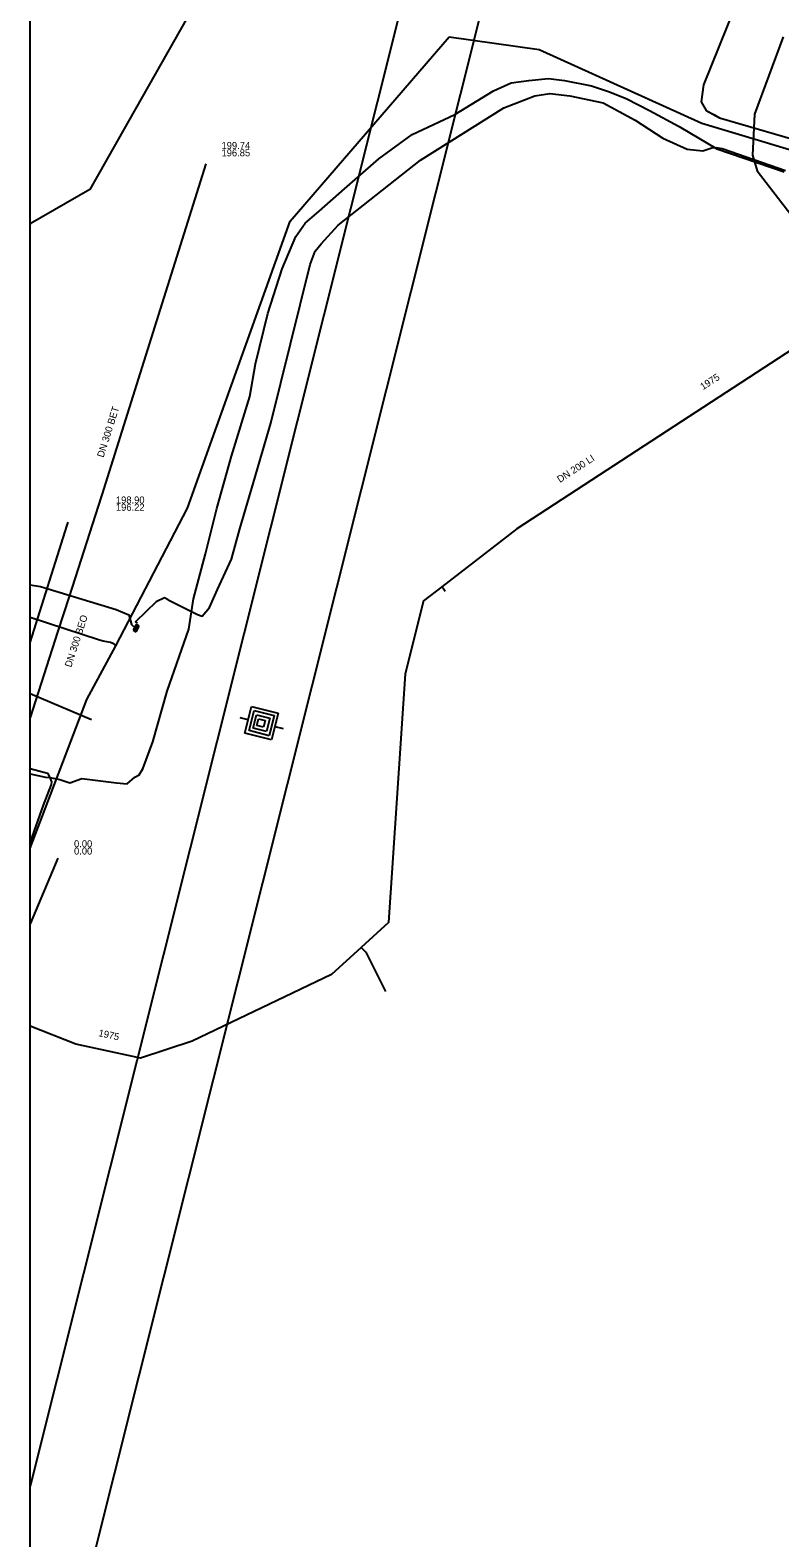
# Model space of a CAD drawing. Extents: x -596024 to -594475, y -1163820 to -1161957.
# Drawn here: x -596024.4 to -595938.8, y -1163440.1 to -1163268.1 of the extents above; entities that cross this region are included whole.
import ezdxf

# ---------------------------------------------------------------- set-up
doc = ezdxf.new("R2010")
doc.units = 0
for name, color, linetype in [('Vrstva 12', 7, 'Continuous'), ('Vrstva 13', 7, 'Continuous'), ('Vrstva 15', 7, 'Continuous'), ('Vrstva 19', 7, 'Continuous'), ('Vrstva 25', 7, 'Continuous'), ('Vrstva 28', 7, 'Continuous'), ('Vrstva 42', 7, 'Continuous'), ('Vrstva 43', 7, 'Continuous'), ('Vrstva 44', 7, 'Continuous'), ('Vrstva 47', 7, 'Continuous'), ('Vrstva 53', 7, 'Continuous'), ('Vrstva 55', 7, 'Continuous'), ('Vrstva 63', 7, 'Continuous'), ('Vrstva 9', 7, 'Continuous')]:
    doc.layers.add(name, color=color, linetype=linetype)

# ---------------------------------------------------------------- blocks, each defined once
blk = doc.blocks.new('NN620')
at = {"layer": 'Vrstva 28'}
for points in [[(0.752, 0.004), (-0.748, 0.004)], [(-0.748, 0.004), (-0.748, -0.746)], [(0.752, -0.746), (0.752, 0.004)], [(-0.748, -0.746), (0.752, -0.746)], [(0.368, -0.18), (-0.376, -0.18)], [(-0.376, -0.18), (-0.376, -0.558)], [(-0.376, -0.558), (0.368, -0.558)], [(0.321, -0.227), (-0.329, -0.227)], [(-0.329, -0.227), (-0.329, -0.51)], [(-0.329, -0.51), (0.321, -0.51)], [(0.274, -0.274), (-0.281, -0.274)], [(-0.281, -0.274), (-0.281, -0.463)], [(-0.281, -0.463), (0.274, -0.463)], [(0.227, -0.321), (-0.234, -0.321)], [(-0.234, -0.321), (-0.234, -0.416)], [(-0.234, -0.416), (0.227, -0.416)], [(-0.193, -0.369), (0.185, -0.369)], [(0.227, -0.416), (0.227, -0.321)], [(0.274, -0.463), (0.274, -0.274)], [(0.321, -0.51), (0.321, -0.227)], [(0.368, -0.558), (0.368, -0.18)]]:
    blk.add_lwpolyline(points, dxfattribs=at)
blk = doc.blocks.new('WN200')
at = {"layer": 'Vrstva 53'}
for points in [[(0, 6.3), (0, 10.136)], [(-6.299, 6.3), (6.299, 6.3)], [(-6.299, -6.3), (-6.299, 6.3)], [(-4.724, 4.625), (4.724, 4.625)], [(-4.724, -4.823), (-4.724, 4.625)], [(-3.149, 3.151), (3.149, 3.151)], [(-3.149, -3.151), (-3.149, 3.151)], [(-1.575, -1.378), (-1.575, 1.772)], [(-1.575, 1.772), (1.575, 1.772)], [(1.575, 1.772), (1.575, -1.378)], [(3.149, 3.151), (3.149, -3.151)], [(4.724, 4.625), (4.724, -4.823)], [(6.299, 6.3), (6.299, -6.3)], [(6.299, -6.3), (-6.299, -6.3)], [(4.724, -4.823), (-4.724, -4.823)], [(3.149, -3.151), (-3.149, -3.151)], [(1.575, -1.378), (-1.575, -1.378)], [(0, -6.3), (0, -10.136)]]:
    blk.add_lwpolyline(points, dxfattribs=at)

msp = doc.modelspace()

# ---------------------------------------------------------------- linework, layer by layer
at = {"layer": 'Vrstva 13'}
for p, q in [((-595977.394, -1163331.585), (-595977.266, -1163331.75)), ((-595977.266, -1163331.75), (-595977.02, -1163332.069)), ((-596024.42, -1163343.775), (-596017.42, -1163346.73))]:
    msp.add_line(p, q, dxfattribs=at)
for points in [[(-595938.408, -1163268.803), (-595941.679, -1163277.642), (-595941.94, -1163282.32), (-595941.4, -1163284.11), (-595929.58, -1163299.42), (-595968.828, -1163324.958), (-595977.394, -1163331.585)], [(-596024.42, -1163337.958), (-596020.172, -1163324.56), (-596020.058, -1163324.201)], [(-595977.394, -1163331.585), (-595979.48, -1163333.199), (-595981.59, -1163341.514), (-595983.489, -1163369.913), (-595986.598, -1163372.742), (-595990.003, -1163375.84), (-596005.93, -1163383.44), (-596011.82, -1163385.37), (-596019.187, -1163383.767), (-596024.42, -1163381.71)], [(-595986.598, -1163372.742), (-595986.29, -1163373.081), (-595986.094, -1163373.297), (-595983.84, -1163377.78)]]:
    msp.add_lwpolyline(points, dxfattribs=at)
at = {"layer": 'Vrstva 19'}
for points in [[(-596024.42, -1163361.422), (-596020.08, -1163350.03), (-596017.95, -1163344.43), (-596014.62, -1163338.31), (-596006.45, -1163322.59), (-595994.74, -1163289.87), (-595976.57, -1163268.8)], [(-595976.57, -1163268.8), (-595966.28, -1163270.25), (-595947.71, -1163278.66), (-595932.36, -1163283.27), (-595918.84, -1163291.83), (-595916.4, -1163292.48), (-595904.3, -1163298.37), (-595881.98, -1163315.56), (-595852.11, -1163340.18), (-595824.19, -1163364.19), (-595799.09, -1163400.08), (-595772.06, -1163439.83), (-595755.81, -1163463.13), (-595753.4, -1163467.1), (-595747.38, -1163476.34), (-595734.81, -1163496.09), (-595731.58, -1163501.08), (-595721.32, -1163517.68), (-595699.46, -1163552.28), (-595691.87, -1163560.24), (-595680.77, -1163572.32), (-595671.06, -1163594.27)], [(-596014.98, -1163338.07), (-596015.26, -1163337.93), (-596016.08, -1163337.79), (-596016.51, -1163337.67), (-596024.42, -1163335.095)], [(-596014.62, -1163338.31), (-596014.83, -1163338.14), (-596014.98, -1163338.07)]]:
    msp.add_lwpolyline(points, dxfattribs=at)
at = {"layer": 'Vrstva 25'}
for p, q in [((-595943.951, -1163265.413), (-595947.505, -1163274.304)), ((-595947.505, -1163274.304), (-595947.803, -1163276.22)), ((-595947.803, -1163276.22), (-595947.222, -1163277.23)), ((-595947.222, -1163277.23), (-595945.683, -1163278.041)), ((-595945.683, -1163278.041), (-595936.152, -1163280.837))]:
    msp.add_line(p, q, dxfattribs=at)
msp.add_lwpolyline([(-595943.951, -1163265.413), (-595947.505, -1163274.304), (-595947.803, -1163276.22), (-595947.222, -1163277.23), (-595946.337, -1163277.696), (-595945.683, -1163278.041), (-595936.152, -1163280.837)], dxfattribs=at)
at = {"layer": 'Vrstva 42'}
for points in [[(-596008.644, -1163333.057), (-596005.315, -1163334.755), (-596004.77, -1163334.92), (-596003.94, -1163333.95), (-596003.04, -1163331.9), (-596001.41, -1163328.44), (-596000.46, -1163324.97), (-595998.93, -1163319.67), (-595996.92, -1163312.91), (-595992.43, -1163294.8), (-595991.86, -1163293.29), (-595991.17, -1163292.45), (-595989.25, -1163290.32), (-595979.85, -1163282.9), (-595970.31, -1163276.91), (-595966.77, -1163275.54), (-595965.07, -1163275.27), (-595962.78, -1163275.53), (-595958.98, -1163276.34), (-595955.32, -1163278.33), (-595952.17, -1163280.37), (-595949.37, -1163281.62), (-595947.61, -1163281.83), (-595946.55, -1163281.47), (-595946.07, -1163281.44), (-595945.4, -1163281.57), (-595938.14, -1163284.06)], [(-596024.42, -1163331.359), (-596023.22, -1163331.55), (-596014.61, -1163334.16), (-596013.14, -1163334.8), (-596012.86, -1163335.87), (-596012.468, -1163336.222)], [(-596008.638, -1163333.058), (-596009.089, -1163332.828), (-596010.015, -1163333.312), (-596012.383, -1163335.595), (-596012.188, -1163335.723)]]:
    msp.add_lwpolyline(points, dxfattribs=at)
at = {"layer": 'Vrstva 44'}
for points in [[(-596024.42, -1163352.936), (-596022.67, -1163353.32), (-596022.18, -1163353.34), (-596021.01, -1163353.56), (-596019.9, -1163353.97), (-596018.51, -1163353.47), (-596014.54, -1163353.96), (-596013.33, -1163354.08), (-596012.47, -1163353.3), (-596011.95, -1163353.06), (-596011.54, -1163352.37), (-596010.4, -1163349.27), (-596008.78, -1163343.49), (-596006.28, -1163336.43), (-596005.76, -1163332.95), (-596004.41, -1163327.82), (-596003.09, -1163322.66), (-596001.42, -1163316.69), (-595999.34, -1163309.88), (-595998.67, -1163306.15), (-595997.29, -1163300.38), (-595995.63, -1163295.31), (-595994.07, -1163291.6), (-595993, -1163290.1), (-595991.41, -1163288.73), (-595988.51, -1163286.18), (-595984.6, -1163282.72), (-595980.8, -1163279.95), (-595975.93, -1163277.69), (-595971.5, -1163274.96), (-595969.47, -1163274.07), (-595967.48, -1163273.81), (-595965.24, -1163273.56), (-595963.41, -1163273.8), (-595960.33, -1163274.42), (-595958.26, -1163275.1), (-595956.26, -1163275.9), (-595953.67, -1163277.24), (-595950.29, -1163279.05), (-595945.98, -1163281.59), (-595938.32, -1163284.21)], [(-596024.42, -1163352.302), (-596022.45, -1163352.85), (-596022.18, -1163353.34), (-596021.98, -1163353.86), (-596022, -1163354.13), (-596022.93, -1163356.52), (-596024.42, -1163360.681)]]:
    msp.add_lwpolyline(points, dxfattribs=at)
at = {"layer": 'Vrstva 53'}
for points in [[(-595572.134, -1161956.88), (-595575.79, -1161971.945), (-595658.589, -1162190.655), (-595764.939, -1162400.629), (-596024.42, -1163434.226)], [(-596024.42, -1163471.17), (-595756.347, -1162403.195), (-595650.396, -1162193.993), (-595567.188, -1161974.243), (-595562.97, -1161956.88)]]:
    msp.add_lwpolyline(points, dxfattribs=at)
at = {"layer": 'Vrstva 55'}
msp.add_lwpolyline([(-595978.69, -1163202.35), (-595978.56, -1163210.98), (-595978.34, -1163216.99), (-595994.88, -1163218.23), (-595996.46, -1163236.13), (-595998.05, -1163243.49), (-596005.81, -1163265.42), (-596013.839, -1163279.598), (-596017.606, -1163286.231), (-596024.405, -1163290.163), (-596024.42, -1163290.25)], dxfattribs=at)
at = {"layer": 'Vrstva 63'}
msp.add_lwpolyline([(-594475.47, -1163820.23), (-596024.42, -1163820.23), (-596024.42, -1161956.88), (-594475.47, -1161956.88)], close=True, dxfattribs=at)
at = {"layer": 'Vrstva 9'}
for p, q in [((-596016.318, -1163321.327), (-596019.978, -1163332.703)), ((-596019.978, -1163332.703), (-596021.28, -1163336.748)), ((-596021.28, -1163336.748), (-596024.42, -1163346.506)), ((-596021.269, -1163362.541), (-596024.42, -1163370.053))]:
    msp.add_line(p, q, dxfattribs=at)
msp.add_lwpolyline([(-596004.358, -1163283.324), (-596016.237, -1163321.069), (-596016.318, -1163321.327)], dxfattribs=at)

# ---------------------------------------------------------------- block references
at = {"layer": 'Vrstva 43', "xscale": 0.5, "yscale": 0.5, "rotation": 61}
msp.add_blockref('NN620', (-596012.468, -1163336.221), dxfattribs=at)
at = {"layer": 'Vrstva 47', "xscale": 0.24999999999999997, "yscale": 0.25000000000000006, "rotation": 76}
msp.add_blockref('WN200', (-595997.993, -1163347.136), dxfattribs=at)

# ---------------------------------------------------------------- texts
at = {"layer": 'Vrstva 12'}
for s, p in [('199.74', (-596002.566, -1163281.62)), ('196.85', (-596002.566, -1163282.452)), ('198.90', (-596014.624, -1163322.076)), ('196.22', (-596014.624, -1163322.908)), ('0.00', (-596019.408, -1163361.308)), ('0.00', (-596019.408, -1163362.14))]:
    msp.add_text(s, height=0.8, dxfattribs=at).set_placement(p)
for s, rotation, p in [('DN 300 BET', 72.53646, (-596016.042, -1163316.882)), ('DN 300 BEO', 72.16261, (-596019.73, -1163340.832))]:
    msp.add_text(s, height=0.8, rotation=rotation, dxfattribs=at).set_placement(p)
at = {"layer": 'Vrstva 15'}
for s, rotation, p in [('1975', 33.05966, (-595947.576, -1163309.158)), ('DN 200 LI', 33.05966, (-595963.916, -1163319.741)), ('1975', 347.72809, (-596016.666, -1163382.859))]:
    msp.add_text(s, height=0.8, rotation=rotation, dxfattribs=at).set_placement(p)

doc.saveas('drawing.dxf')
